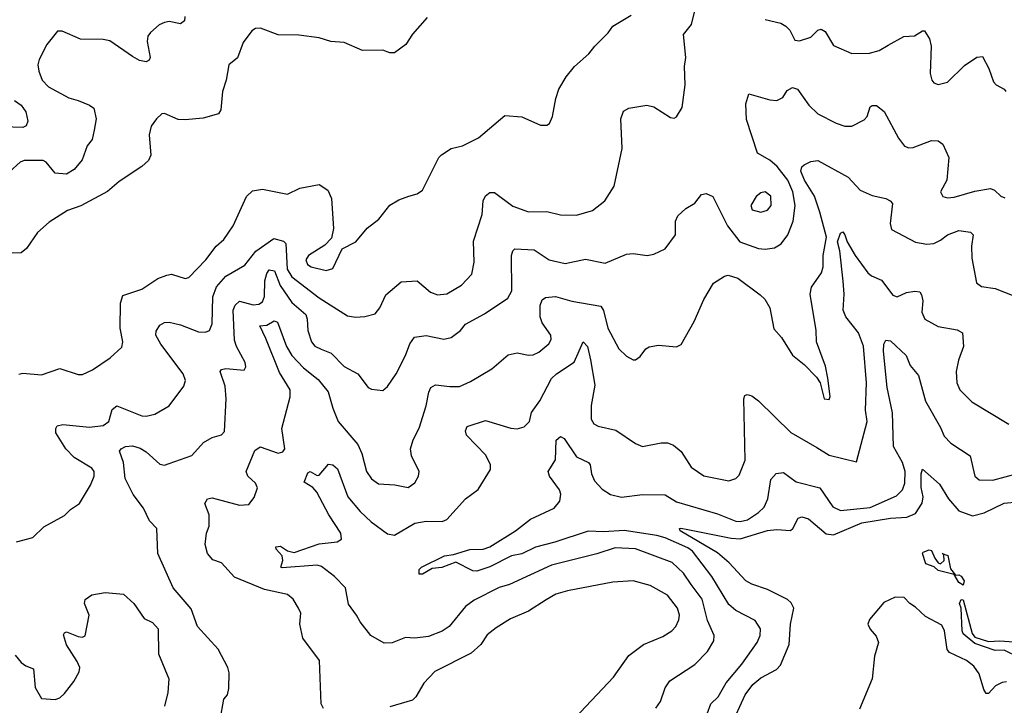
# Model space of a CAD drawing. Extents: x 1552294 to 1694791, y 811929 to 917222.
# Tile 600 of 643: x 1674099 to 1678425, y 893688 to 896701. Entities that reach past the tile are written whole.
import ezdxf

# ---------------------------------------------------------------- set-up
doc = ezdxf.new("R2010")
doc.units = 0

msp = doc.modelspace()

# ---------------------------------------------------------------- linework, layer by layer
at = {"layer": '0CON10XD'}
for points in [[(1675904.2, 895504.2), (1675935, 895491.5), (1675975, 895496.5), (1676040.6, 895535), (1676085, 895582.5), (1676096.2, 895635), (1676092.8, 895727.2), (1676130.6, 895845), (1676134.5, 895905), (1676145, 895927.1), (1676165, 895940.8), (1676185, 895940.8), (1676265, 895881.1), (1676335, 895856.9), (1676415, 895858.2), (1676475, 895842.7), (1676545, 895842.1), (1676615, 895861.8), (1676670, 895905), (1676710.3, 895969.7), (1676745.7, 896135), (1676740.8, 896265), (1676751.9, 896298.1), (1676775, 896312.5), (1676855, 896325.8), (1676885, 896318), (1676958.3, 896271.7), (1676975, 896267.5), (1676985, 896273.3), (1677010, 896315), (1677022.5, 896415), (1677020, 896495), (1677025.6, 896535), (1677015.6, 896635), (1677050.3, 896679.7), (1677096.5, 896865)], [(1674823.8, 896715), (1674823.3, 896695), (1674805, 896682.5), (1674755, 896693.3), (1674735, 896688.9), (1674712, 896678), (1674674, 896645), (1674662.1, 896627.9), (1674658.8, 896605), (1674672, 896535), (1674667, 896523), (1674654.2, 896515.8), (1674625, 896521.2), (1674595, 896538.5), (1674495, 896608.2), (1674465, 896614.4), (1674365.5, 896615.5), (1674285, 896650), (1674265, 896650), (1674217.9, 896592.1), (1674183.7, 896526.3), (1674177.9, 896502.1), (1674182.2, 896475), (1674197.3, 896435), (1674225, 896405.5), (1674315, 896356.7), (1674356, 896345), (1674405.9, 896325.9), (1674425, 896311.4), (1674434.2, 896265), (1674426.5, 896215), (1674417.5, 896175), (1674395, 896146.2), (1674373.3, 896085), (1674338.2, 896041.8), (1674305, 896022.2), (1674255, 896026.5), (1674215, 896074.5), (1674201.6, 896081.6), (1674118.5, 896081.5), (1674100, 896075), (1674056, 896034)], [(1674095, 895143.6), (1674112.8, 895147.2), (1674195, 895140), (1674275, 895168.6), (1674355, 895142), (1674375, 895141.2), (1674418.3, 895161.7), (1674495.6, 895214.4), (1674547.6, 895262.4), (1674551.1, 895285), (1674540, 895345), (1674541.2, 895455), (1674551.7, 895488.3), (1674635, 895516.5), (1674705, 895562.9), (1674745, 895578.6), (1674765, 895582.5), (1674825, 895564.2), (1674842.2, 895567.8), (1674916.4, 895645), (1674961.5, 895705), (1674995, 895735.5), (1675037.3, 895795), (1675095.4, 895924.6), (1675121.9, 895948.1), (1675165.4, 895955.4), (1675275, 895934), (1675329.5, 895960.5), (1675415, 895976.2), (1675452.1, 895952.1), (1675468.9, 895915), (1675476.9, 895783.1), (1675468.8, 895741.2), (1675440, 895710), (1675368.1, 895665), (1675355.5, 895645), (1675363.6, 895625), (1675379.2, 895615), (1675445, 895599.1), (1675475, 895608), (1675515, 895693.3), (1675576.2, 895725), (1675626, 895785), (1675676, 895825), (1675725, 895886), (1675765, 895909.2), (1675808.8, 895925), (1675845, 895935.7), (1675868.3, 895951.7), (1675940.8, 896095), (1675952.6, 896107.4), (1675995, 896134.4), (1676045, 896147.1), (1676115, 896181.9), (1676230.9, 896279.1), (1676305, 896274.3), (1676387, 896237), (1676415, 896236.7), (1676425.9, 896244.1), (1676440, 896275), (1676454.2, 896355), (1676467.5, 896395), (1676499.7, 896450.3), (1676536, 896495), (1676599.7, 896550.3), (1676625.6, 896585), (1676685, 896642.5), (1676705, 896672.5), (1676785, 896720)], [(1675888.9, 896711.1), (1675825, 896637.5), (1675795, 896591.2), (1675745, 896555.8), (1675725, 896555.7), (1675695, 896567.1), (1675605, 896566), (1675525, 896600.6), (1675465.5, 896605.5), (1675415, 896620.8), (1675325, 896632.5), (1675235, 896634.4), (1675156.1, 896663.9), (1675135, 896662), (1675118.8, 896651.2), (1675080.2, 896599.8), (1675055, 896533.8), (1675017.3, 896502.7), (1675005.6, 896434.4), (1674990, 896385), (1674982, 896305), (1674972.3, 896287.7), (1674905, 896267.5), (1674825, 896260.8), (1674795, 896262.5), (1674735, 896288.6), (1674723.6, 896286.4), (1674699.2, 896265), (1674676.8, 896233.2), (1674668.1, 896195), (1674674.3, 896105), (1674665, 896082), (1674635.7, 896055), (1674535, 895989.4), (1674483.9, 895946.1), (1674366.7, 895883.3), (1674308, 895862), (1674228.6, 895811.4), (1674177.5, 895765), (1674129.2, 895695), (1674105, 895676), (1673985, 895671.9)], [(1677375, 896701.2), (1677442.5, 896685), (1677465, 896672), (1677482, 896655), (1677505, 896610.8), (1677525, 896608.1), (1677575, 896624.4), (1677605, 896654.3), (1677620.9, 896659.1), (1677638.4, 896648.4), (1677675, 896586.9), (1677755, 896552.9), (1677833.2, 896553.2), (1677875, 896565.5), (1677915, 896588.2), (1677983.5, 896626.5), (1678030.3, 896629.7), (1678065, 896651.4), (1678075, 896651.2), (1678096.8, 896616.8), (1678104.4, 896584.4), (1678100, 896465), (1678106.2, 896435), (1678115, 896424), (1678135, 896416), (1678175, 896425.8), (1678250.2, 896499.8), (1678305, 896536), (1678328.8, 896538.8), (1678356.6, 896486.6), (1678377.9, 896427.9), (1678388.8, 896415), (1678425, 896396), (1678431.4, 896385)], [(1674978.8, 893625), (1674996.2, 893715), (1675011.2, 893735), (1675017.3, 893762.7), (1675019.1, 893830.9), (1675013.1, 893855), (1674970.8, 893935), (1674879.4, 894035), (1674851.7, 894111.7), (1674772.5, 894205), (1674706.1, 894355), (1674701.4, 894465), (1674668.9, 894498.9), (1674643.3, 894555), (1674597.5, 894615), (1674561.4, 894685), (1674554.7, 894755), (1674537.5, 894805), (1674544.4, 894815.6), (1674563.3, 894825), (1674595, 894829.1), (1674627.6, 894817.6), (1674655, 894801.5), (1674715, 894747.8), (1674735, 894743.1), (1674755, 894751.4), (1674854.5, 894785.5), (1674906.7, 894843.3), (1674944.6, 894865.4), (1674985, 894877.1), (1674998, 894892), (1675006.3, 895035), (1675000.9, 895090.9), (1674980, 895155), (1674985.8, 895164.2), (1675005, 895168.1), (1675085, 895161.2), (1675092, 895175), (1675088.9, 895195), (1675050.8, 895265), (1675042.8, 895292.8), (1675036.7, 895425), (1675045, 895446.5), (1675065, 895463.6), (1675125, 895447.4), (1675149.1, 895450.9), (1675165, 895460.4), (1675174.7, 895485), (1675176.5, 895553.5), (1675184.3, 895585.7), (1675195, 895601), (1675217.6, 895597.6), (1675242.7, 895532.7), (1675295, 895457.7), (1675355.2, 895405.2), (1675362.5, 895385), (1675364.1, 895335), (1675380.8, 895285), (1675395.9, 895265.9), (1675423.7, 895253.6), (1675466.7, 895235), (1675525, 895176.7), (1675584.3, 895144.3), (1675630, 895085), (1675645, 895077.5), (1675695, 895072), (1675715, 895088.8), (1675752.9, 895145), (1675794.5, 895225.5), (1675813.6, 895276.4), (1675833.9, 895306.1), (1675885, 895313.6), (1675962.3, 895297.7), (1675995, 895304.3), (1676035.8, 895335), (1676057.5, 895362.5), (1676141.1, 895408.9), (1676243, 895477), (1676261.2, 895508.8), (1676260, 895665), (1676265.3, 895684.7), (1676275, 895694.5), (1676359.4, 895689.4), (1676425, 895645.6), (1676495, 895630), (1676585, 895648.2), (1676671.7, 895631.7), (1676765, 895671.1), (1676795, 895673.1), (1676855.7, 895664.3), (1676885, 895670), (1676935, 895693.3), (1676980.8, 895755), (1676980.8, 895815), (1676990.9, 895839.1), (1677025, 895870.8), (1677065.8, 895895), (1677095, 895932), (1677115, 895937.5), (1677145, 895923.8), (1677209.3, 895795), (1677263.5, 895725), (1677345, 895695.4), (1677375, 895692.5), (1677415, 895698.5), (1677444, 895716), (1677474, 895756), (1677498, 895815), (1677506.1, 895885), (1677495.6, 895945), (1677473.4, 895995), (1677427.4, 896055), (1677395, 896083.8), (1677340.6, 896115), (1677292.4, 896262.4), (1677288.9, 896331.1), (1677302.5, 896375), (1677395, 896348.5), (1677425, 896345.6), (1677451.3, 896358.7), (1677471.1, 896388.9), (1677495, 896402.9), (1677516.2, 896396.2), (1677566.7, 896325), (1677605, 896286.9), (1677686, 896246), (1677725, 896233.3), (1677755, 896233.5), (1677809, 896261), (1677822.4, 896275), (1677835, 896317.5), (1677845, 896324), (1677864.1, 896324.1), (1677897.6, 896297.6), (1677959.7, 896179.7), (1677986.7, 896145), (1678005, 896138), (1678025, 896139.2), (1678105, 896170), (1678135, 896168.8), (1678154.3, 896154.3), (1678181.4, 896095), (1678172.9, 895995), (1678144, 895945), (1678155, 895924.2), (1678175, 895918.6), (1678205, 895920.5), (1678295, 895947.5), (1678365, 895958.6), (1678382.3, 895952.3), (1678409.2, 895925)], [(1674075.9, 896345.9), (1674105.6, 896325), (1674125.4, 896295.4), (1674133.8, 896255), (1674126.7, 896235), (1674112.9, 896227.1), (1674025, 896230)], [(1675434.1, 893674.1), (1675424, 893695), (1675415.8, 893885), (1675343.4, 893983.4), (1675330, 894045), (1675333.6, 894093.6), (1675323.8, 894115), (1675300.8, 894155), (1675276, 894175), (1675175, 894197.1), (1675041.9, 894251.9), (1674985, 894313.8), (1674947.7, 894327.7), (1674923.8, 894355), (1674913.8, 894395), (1674920, 894445), (1674930.8, 894475), (1674930.5, 894525), (1674912, 894575), (1674924.2, 894595.8), (1674945, 894600), (1675065, 894567.1), (1675105, 894570), (1675129.3, 894600.7), (1675144.1, 894644.1), (1675134.5, 894664.5), (1675101.4, 894695), (1675093.3, 894715), (1675131.4, 894808.6), (1675155, 894824.2), (1675235, 894795.5), (1675255, 894801.4), (1675264.2, 894815), (1675250.9, 894905), (1675286.6, 895043.4), (1675286.6, 895075), (1675240.2, 895150.2), (1675179.6, 895299.6), (1675154.5, 895355.5), (1675185, 895358.9), (1675216.9, 895376.9), (1675231.2, 895371.2), (1675271.6, 895265), (1675295, 895224.6), (1675345, 895171.3), (1675409.9, 895119.9), (1675454.1, 895065), (1675473.9, 894993.9), (1675498.2, 894935), (1675583.7, 894833.6), (1675601.5, 894795), (1675623.1, 894715), (1675645, 894684), (1675675, 894662), (1675747.3, 894657.3), (1675805, 894646), (1675834.3, 894665.7), (1675850.8, 894695), (1675854.2, 894715), (1675820, 894785), (1675815.8, 894815), (1675828, 894855), (1675854.6, 894905.4), (1675885, 895004), (1675895.7, 895064.3), (1675905.9, 895084.1), (1675925, 895096), (1675988.8, 895088.8), (1676030.7, 895089.3), (1676079.6, 895110.4), (1676173.3, 895166.7), (1676245, 895228.1), (1676285, 895236.7), (1676335, 895226.7), (1676355, 895228.5), (1676379.6, 895240.4), (1676423, 895277), (1676433.3, 895295), (1676432.9, 895315), (1676395, 895368.5), (1676385.3, 895395), (1676385.7, 895445), (1676395, 895470), (1676409.2, 895480.8), (1676452.5, 895485), (1676525, 895464.6), (1676651.9, 895441.9), (1676663.4, 895423.4), (1676682.5, 895345), (1676730.8, 895255), (1676765, 895222), (1676795, 895206.7), (1676805, 895206.7), (1676825, 895221.2), (1676850, 895255), (1676865, 895262.9), (1676905, 895271.4), (1676985, 895263.3), (1677005.9, 895274.1), (1677062, 895375), (1677105, 895471.2), (1677147.1, 895542.9), (1677195, 895574.2), (1677211.9, 895578.1), (1677254.6, 895564.6), (1677352.4, 895492.4), (1677372.4, 895472.4), (1677394.4, 895435), (1677412.6, 895342.6), (1677445.8, 895305), (1677495, 895226.7), (1677545.9, 895185.9), (1677600.5, 895130.5), (1677616.7, 895105), (1677633.3, 895035), (1677655, 895032.5), (1677660, 895045), (1677650, 895125), (1677638.8, 895178.8), (1677600, 895285), (1677598.9, 895335), (1677572.2, 895495), (1677578.1, 895525), (1677621.7, 895588.3), (1677629.4, 895615), (1677629.7, 895665), (1677643.4, 895745), (1677615.2, 895855), (1677591.6, 895925), (1677546.7, 895995), (1677531.6, 896035), (1677535, 896054), (1677545, 896063.1), (1677575, 896077.1), (1677605, 896081.9), (1677739.3, 896009.3), (1677791.9, 895951.9), (1677845, 895927.8), (1677905, 895915.6), (1677924, 895905), (1677933.1, 895893.1), (1677923.3, 895805), (1677929.5, 895779.5), (1678035, 895723.5), (1678085, 895714.5), (1678115, 895717.3), (1678145, 895731.5), (1678175, 895755.5), (1678225, 895774.4), (1678277, 895767), (1678288.8, 895755), (1678281.2, 895705), (1678282.9, 895652.9), (1678302.9, 895545), (1678325, 895528.1), (1678385, 895520.4), (1678467.3, 895487.3)], [(1677355, 895854.5), (1677385, 895863.3), (1677400, 895885), (1677398.5, 895925), (1677375, 895944.3), (1677355, 895940), (1677335, 895924), (1677311.4, 895885), (1677316.7, 895865), (1677355, 895854.5)], [(1678409.2, 895925), (1678427.4, 895917.4)], [(1676893.7, 893676.3), (1676914.4, 893705), (1676934.3, 893765), (1676954.7, 893795.3), (1677065, 893868.2), (1677121.2, 893925), (1677148.7, 893971.3), (1677150.9, 893995), (1677120.7, 894060.7), (1677097.1, 894155), (1677048.6, 894218.6), (1677015, 894269.6), (1676965, 894316.5), (1676805, 894375.8), (1676715, 894380), (1676635, 894353.6), (1676435.2, 894304.8), (1676250.5, 894219.5), (1676205, 894205.9), (1676095, 894150.3), (1676058.1, 894121.9), (1675986, 894034), (1675955.6, 894014.4), (1675895, 893990), (1675835, 893983.2), (1675793.2, 893986.8), (1675735, 893962.5), (1675700.7, 893960.7), (1675641.2, 893995), (1675594, 894055), (1675579.2, 894085), (1675542.7, 894132.7), (1675530.6, 894205), (1675481.2, 894255), (1675425, 894297.8), (1675405, 894304.4), (1675251.7, 894291.7), (1675245.6, 894295.6), (1675254.4, 894325), (1675252.4, 894345), (1675225.5, 894375), (1675224.2, 894385), (1675245, 894387.1), (1675275, 894367.8), (1675305, 894360.4), (1675415, 894397.9), (1675493, 894407), (1675512, 894418), (1675510, 894445), (1675457.5, 894525), (1675403.9, 894625), (1675387.3, 894645), (1675349.3, 894669.3), (1675365, 894709.6), (1675375, 894716), (1675405, 894697.6), (1675415, 894699.2), (1675455, 894747.6), (1675475.2, 894745.2), (1675495, 894726.7), (1675540.3, 894605), (1675595, 894539.6), (1675642.5, 894495), (1675715, 894442.4), (1675745, 894436.4), (1675835, 894489.3), (1675885, 894498), (1675954.4, 894495.6), (1675975, 894504.2), (1676058, 894595), (1676113, 894637), (1676166.9, 894725), (1676167.9, 894745), (1676146.7, 894786.7), (1676062.2, 894875), (1676057.5, 894895), (1676065, 894913.3), (1676145, 894940), (1676256.7, 894906.7), (1676285, 894903.3), (1676315, 894912.5), (1676339.2, 894935), (1676346.9, 894975), (1676383.6, 895026.4), (1676435.3, 895124.7), (1676456.9, 895145), (1676535, 895195.5), (1676574.4, 895285), (1676593.3, 895265), (1676606.6, 895206.6), (1676625.9, 895095), (1676610, 895005), (1676610.4, 894945), (1676621.1, 894925), (1676641.2, 894915), (1676717.4, 894897.4), (1676805, 894838), (1676835, 894826), (1676917.8, 894842.2), (1676945, 894841.1), (1676971.8, 894831.8), (1677005, 894804.2), (1677049.2, 894735), (1677105, 894696.9), (1677215, 894674.3), (1677245, 894684.2), (1677260.3, 894699.7), (1677286.2, 894765), (1677280.8, 895035), (1677285, 895050), (1677295, 895053.8), (1677315, 895048), (1677345, 895026), (1677487.4, 894887.4), (1677600.6, 894820.6), (1677655, 894786.9), (1677775, 894757.5), (1677821.8, 894935), (1677815.3, 894985), (1677819.2, 895105), (1677806.4, 895266.4), (1677783.9, 895325), (1677728.5, 895395), (1677716.6, 895425), (1677721.5, 895495), (1677717.4, 895552.6), (1677703, 895685), (1677692.8, 895725), (1677705, 895762.9), (1677715, 895768.1), (1677725, 895755.7), (1677734.7, 895725), (1677769.6, 895665), (1677825, 895588.6), (1677841.2, 895575), (1677885, 895556), (1677935, 895490.8), (1677955, 895482.5), (1677995, 895501.5), (1678032.2, 895507.8), (1678053.3, 895505), (1678061.3, 895491.3), (1678066.4, 895465), (1678062.7, 895415), (1678075.7, 895385), (1678135, 895352.5), (1678217.9, 895337.9), (1678241.2, 895325), (1678245.5, 895265), (1678223.8, 895205), (1678213.6, 895155), (1678216.9, 895105), (1678230, 895075), (1678282.4, 895022.4), (1678445, 894924.2)], [(1674085, 894406), (1674156.7, 894425), (1674205, 894472.5), (1674295, 894522.5), (1674321.4, 894548.6), (1674361.2, 894575), (1674410, 894655), (1674425.7, 894695), (1674425.6, 894715), (1674415, 894730), (1674337.6, 894777.6), (1674301.8, 894815), (1674257.3, 894885), (1674256.7, 894905), (1674263.3, 894916.7), (1674288.3, 894921.7), (1674405, 894910.3), (1674465, 894918.1), (1674490.7, 894935), (1674505, 894987.5), (1674525, 895003.6), (1674635, 894960.9), (1674655, 894958.9), (1674692.4, 894967.6), (1674755, 895004), (1674819.7, 895090.3), (1674827.1, 895115), (1674816.9, 895145), (1674718.7, 895275), (1674697.3, 895315), (1674698.5, 895331.5), (1674715, 895359.2), (1674735, 895370), (1674755, 895371.5), (1674805, 895359.6), (1674885, 895328.8), (1674915, 895327.2), (1674933.3, 895335), (1674943.9, 895365), (1674946.9, 895483.1), (1674962.9, 895527.1), (1675005, 895573.8), (1675087.7, 895622.3), (1675135.8, 895684.2), (1675215, 895739.1), (1675257.1, 895727.1), (1675267.6, 895717.6), (1675274, 895605), (1675295, 895570.7), (1675415, 895478.4), (1675539.5, 895399.5), (1675574.2, 895394.2), (1675615, 895396.7), (1675661.1, 895408.9), (1675680.6, 895435), (1675707.5, 895492.5), (1675775, 895548.6), (1675845, 895553.3), (1675904.2, 895504.2)], [(1677119.2, 893650.9), (1677135.8, 893694.2), (1677167.9, 893725), (1677202.7, 893787.3), (1677271.4, 893868.6), (1677339.6, 893965), (1677352.3, 893995), (1677354.5, 894025), (1677330.5, 894060.5), (1677245, 894104.5), (1677215, 894131.9), (1677139.7, 894255), (1677055.2, 894365), (1677035, 894380.7), (1676935, 894424.8), (1676898.6, 894435), (1676755, 894456.2), (1676665, 894450.4), (1676596.2, 894453.8), (1676450, 894405), (1676365, 894383.6), (1676305, 894353.7), (1676259.2, 894345), (1676165, 894296.9), (1676107.1, 894277.1), (1676089.4, 894279.4), (1676015, 894316.7), (1675954.2, 894294.2), (1675910.5, 894289.5), (1675868.8, 894265), (1675854.6, 894264.6), (1675853.3, 894285), (1675864, 894295), (1675964.8, 894345.2), (1676005, 894350.5), (1676076.6, 894373.4), (1676135, 894374.7), (1676165, 894384.1), (1676276.5, 894455), (1676343.8, 894506.2), (1676447.5, 894555), (1676472.5, 894585), (1676476.1, 894616.1), (1676470, 894635), (1676427.3, 894695), (1676421.5, 894715), (1676452.5, 894767.5), (1676456.5, 894853.5), (1676475, 894868.8), (1676490.8, 894860.9), (1676545, 894780.6), (1676598, 894755), (1676605.4, 894745.4), (1676610.8, 894705), (1676624.2, 894674.2), (1676658, 894638), (1676695.3, 894615.3), (1676742.8, 894602.7), (1676835, 894614.2), (1676935, 894613.8), (1676985, 894582.3), (1677165, 894529.1), (1677245, 894497), (1677265, 894495.7), (1677296.1, 894503.9), (1677344.6, 894535), (1677370.6, 894559.4), (1677386.3, 894595), (1677399.2, 894680.8), (1677422.7, 894707.3), (1677455, 894711.5), (1677510.6, 894670.6), (1677614.2, 894644.2), (1677670.9, 894560.9), (1677705, 894544.7), (1677835, 894557.9), (1677951.3, 894608.7), (1677978.2, 894635), (1677987.6, 894665), (1677989.7, 894715), (1677977.1, 894755), (1677937.6, 894825), (1677933.6, 894973.6), (1677910.5, 895085), (1677894.5, 895245), (1677895.3, 895274.7), (1677905, 895292.9), (1677925, 895289.4), (1677994.2, 895225), (1678011.5, 895181.5), (1678047.9, 895137.9), (1678078.4, 895025), (1678145, 894908.6), (1678161.1, 894871.1), (1678190.6, 894840.6), (1678274.5, 894784.5), (1678295.7, 894695.7), (1678315, 894679.2), (1678375, 894677.7), (1678538, 894722)], [(1677224, 893596), (1677285.9, 893734.1), (1677320.7, 893779.3), (1677355, 893809.8), (1677423.8, 893845), (1677442, 893865), (1677480, 893955), (1677485.5, 894045), (1677500, 894115), (1677489, 894139), (1677472.8, 894152.8), (1677385, 894197.2), (1677315, 894220), (1677289.2, 894235), (1677216.2, 894315), (1677165, 894358.1), (1677000.6, 894455), (1676997.5, 894465), (1677003.8, 894466.2), (1677035, 894460.6), (1677225, 894422.2), (1677265, 894420.2), (1677385, 894456.8), (1677425, 894460.9), (1677485, 894457.1), (1677495.7, 894465), (1677519.7, 894510.3), (1677535, 894517.1), (1677565, 894507.8), (1677642.5, 894442.5), (1677675, 894436.9), (1677799.2, 894490.8), (1677925, 894511.1), (1677997.5, 894515), (1678035, 894531.8), (1678063.7, 894576.3), (1678068.1, 894605), (1678059.8, 894645), (1678059.1, 894705), (1678065, 894726), (1678140.3, 894660.3), (1678180.3, 894595), (1678225, 894542.9), (1678285, 894520.4), (1678336.2, 894533.8), (1678425, 894576.6), (1678605, 894594.4)], [(1678245, 894216), (1678225, 894228.5), (1678205, 894263.3), (1678135, 894280.5), (1678116.7, 894296.7), (1678080.5, 894310.5), (1678065.7, 894355), (1678069.1, 894360.9), (1678095, 894371.8), (1678105, 894369.2), (1678119.4, 894335), (1678134.6, 894314.6), (1678145, 894310.5), (1678160.9, 894325), (1678159.3, 894349.3), (1678152.5, 894355), (1678176.3, 894346.3), (1678188.4, 894288.4), (1678210, 894260), (1678225, 894261.5), (1678235.2, 894255.2), (1678248.8, 894235), (1678245, 894216)], [(1676537.9, 893632.1), (1676707.8, 893812.2), (1676775, 893907.1), (1676840, 893955), (1676925, 893990.6), (1676964.2, 894015), (1676981.5, 894035), (1676994.3, 894064.3), (1676997.9, 894085), (1676988.9, 894115), (1676945, 894172.9), (1676869.2, 894215), (1676795, 894234.7), (1676705, 894230), (1676505, 894191.2), (1676455, 894177.3), (1676412, 894152), (1676335, 894102.2), (1676255, 894068.9), (1676191.7, 894028.3), (1676152.7, 893997.3), (1676124.4, 893955), (1676083.1, 893916.9), (1675922.8, 893837.2), (1675874.2, 893785), (1675840, 893725), (1675825, 893710.8), (1675725, 893681.9)], [(1674079.3, 893909.3), (1674105, 893876), (1674125, 893861.2), (1674159.3, 893849.3), (1674165.9, 893765.9), (1674195, 893718.8), (1674255, 893713.8), (1674275, 893721.2), (1674295, 893740), (1674336.6, 893793.4), (1674360, 893835), (1674363.1, 893855), (1674351.3, 893881.3), (1674305, 893954), (1674291.7, 893998.3), (1674295, 894007.5), (1674305, 894011.2), (1674355, 893990.8), (1674375, 893988), (1674386.9, 893993.1), (1674403.8, 894085), (1674383.3, 894135), (1674386.4, 894153.6), (1674416.1, 894173.9), (1674473.9, 894183.9), (1674555, 894176), (1674600, 894135), (1674645, 894070), (1674682.3, 894052.3), (1674706.7, 894025), (1674708.8, 893915), (1674754, 893805), (1674750, 893745), (1674734.3, 893685)], [(1678435, 893791.6), (1678415, 893789.2), (1678386, 893774), (1678355, 893740.8), (1678345, 893740.9), (1678335, 893757.1), (1678315, 893826), (1678290.8, 893860.8), (1678258.6, 893885), (1678185, 893920.2), (1678173.3, 893933.3), (1678162.1, 894015), (1678150.5, 894040.5), (1678078.5, 894078.5), (1678035, 894119.6), (1678009.4, 894135), (1677985, 894162.2), (1677945, 894162.9), (1677895, 894140), (1677832.2, 894065), (1677825.6, 894045), (1677835, 894023.3), (1677861.5, 893991.5), (1677871.8, 893965), (1677854.6, 893905), (1677843.8, 893805), (1677788.7, 893671.3)], [(1678496, 893896), (1678425, 893930.7), (1678385, 893929.4), (1678295, 893960.6), (1678245, 894002.7), (1678239.3, 894015), (1678235.7, 894115), (1678228.9, 894135), (1678235, 894153.8), (1678245, 894152.5), (1678283.3, 894003.2), (1678295, 893987.1), (1678355, 893969.1), (1678405, 893972.3), (1678466.7, 893966.7)]]:
    msp.add_lwpolyline(points, dxfattribs=at)

doc.saveas('drawing.dxf')
